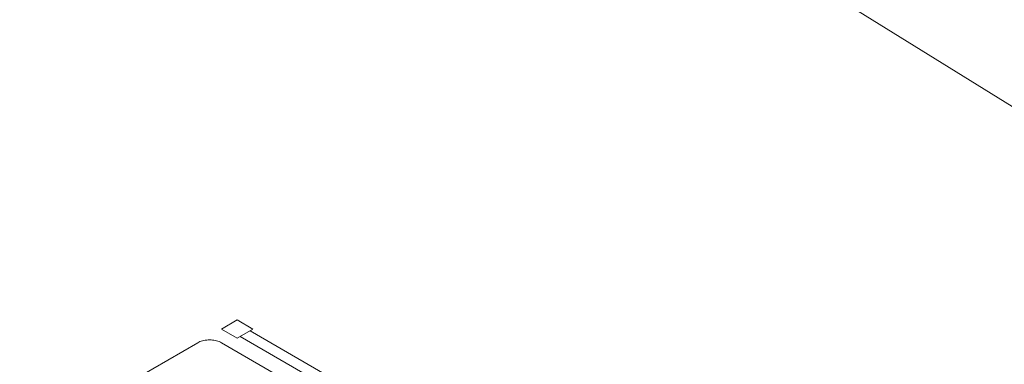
# Model space of a CAD drawing. Header units: millimetres. Extents: x 567 to 934, y -1 to 364.
# Tile 376 of 656: x 733.6 to 737.93, y 10.52 to 12.04. Entities that reach past the tile are written whole.
import ezdxf

# ---------------------------------------------------------------- set-up
doc = ezdxf.new("R2010")
doc.units = ezdxf.units.MM
doc.header["$MEASUREMENT"] = 0
doc.layers.add('ARQ FINA', color=8, linetype='Continuous')

msp = doc.modelspace()

# ---------------------------------------------------------------- linework, layer by layer
at = {"layer": 'ARQ FINA', "lineweight": 5}
for p, q in [((735.3029, 13.3026), (738.4733, 11.3355)), ((734.5577, 10.7183), (734.4884, 10.6783)), ((734.6269, 10.6783), (734.5577, 10.7183)), ((734.4884, 10.6783), (734.5577, 10.6383)), ((734.5577, 10.6383), (734.6269, 10.6783)), ((734.5707, 10.6458), (737.7576, 8.8058)), ((737.8009, 8.8308), (734.614, 10.6708)), ((734.3845, 10.6183), (732.5831, 9.5783)), ((737.6927, 8.7683), (734.4884, 10.6183))]:
    msp.add_line(p, q, dxfattribs=at)
msp.add_lwpolyline([(734.4884, 10.6183), (734.4837, 10.6208), (734.4786, 10.6231), (734.4732, 10.6251), (734.4675, 10.6268), (734.4616, 10.6282), (734.4554, 10.6293), (734.4492, 10.6301), (734.4428, 10.6306), (734.4364, 10.6308), (734.43, 10.6306), (734.4237, 10.6301), (734.4174, 10.6293), (734.4113, 10.6282), (734.4054, 10.6268), (734.3997, 10.6251), (734.3943, 10.6231), (734.3892, 10.6208), (734.3845, 10.6183)], dxfattribs=at)

doc.saveas('drawing.dxf')
